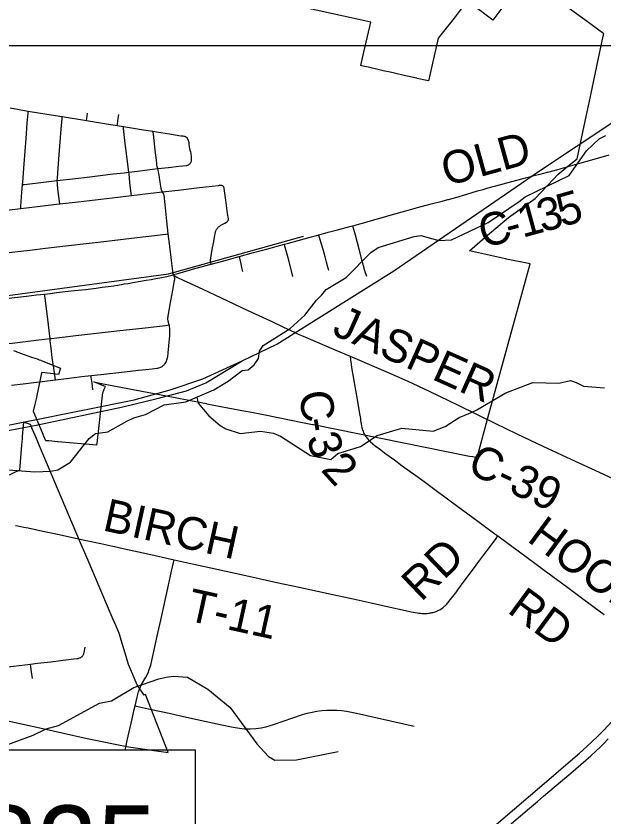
# Model space of a CAD drawing. Extents: x -1.4 to 35.4, y 0 to 22.
# Drawn here: x 13.819 to 14.841, y 18.515 to 19.907 of the extents above; entities that cross this region are included whole.
import ezdxf

# ---------------------------------------------------------------- set-up
doc = ezdxf.new("R2010")
doc.units = 0
for name, color, linetype in [('GM_X_City_Street', 7, 'Continuous'), ('GM_X_County_Road', 7, 'Continuous'), ('GM_X_County_Road_Text', 7, 'Continuous'), ('GM_X_County_Text', 7, 'Continuous'), ('GM_X_Minor_River', 7, 'Continuous'), ('GM_X_Rail_Line', 7, 'Continuous'), ('GM_X_Township_Road', 7, 'Continuous'), ('GM_X_Township_Road_Text', 7, 'Continuous'), ('GM_X_US_Route', 7, 'Continuous'), ('SC_Scratch1', 7, 'Continuous'), ('SH_Border', 7, 'Continuous'), ('SH_Data', 7, 'Continuous')]:
    doc.layers.add(name, color=color, linetype=linetype)

msp = doc.modelspace()

# ---------------------------------------------------------------- linework, layer by layer
at = {"layer": 'GM_X_City_Street'}
for points in [[(13.8092, 19.7469), (13.8406, 19.7416), (13.8729, 19.7363), (13.8997, 19.7321), (13.9417, 19.7253), (13.973, 19.7201), (13.9951, 19.7166), (14.006, 19.7149), (14.0407, 19.7092), (14.0574, 19.7064), (14.0634, 19.7055), (14.0863, 19.7018), (14.1059, 19.6987), (14.1095, 19.6983), (14.1108, 19.6981), (14.1116, 19.6979), (14.1122, 19.6977), (14.1132, 19.6974), (14.1138, 19.6971), (14.1146, 19.6966), (14.1153, 19.696), (14.116, 19.6955), (14.1165, 19.6949), (14.1169, 19.6943), (14.1175, 19.6935), (14.1178, 19.6927), (14.1182, 19.6919), (14.1185, 19.6912), (14.1187, 19.6905), (14.119, 19.6895), (14.1194, 19.6866), (14.1198, 19.6831), (14.1201, 19.6804), (14.1204, 19.6788), (14.121, 19.6764), (14.1216, 19.6737), (14.1223, 19.6708), (14.123, 19.6681), (14.1233, 19.6658), (14.1236, 19.6635), (14.1238, 19.6589), (14.1238, 19.6572), (14.1238, 19.6555), (14.1237, 19.6546), (14.1236, 19.6538), (14.1234, 19.6529)], [(13.8274, 19.5723), (13.8277, 19.5764), (13.8296, 19.6008), (13.8306, 19.6137), (13.8309, 19.6178), (13.8334, 19.6497), (13.8352, 19.6721), (13.837, 19.6939), (13.8389, 19.7203), (13.8403, 19.7378), (13.8406, 19.7416)], [(13.8955, 19.5802), (13.895, 19.5844), (13.8928, 19.6018), (13.8916, 19.6127), (13.8913, 19.6168), (13.8911, 19.6201), (13.8911, 19.6208), (13.8913, 19.6247), (13.8927, 19.6422), (13.8943, 19.6653), (13.8962, 19.6879), (13.8979, 19.71), (13.8994, 19.7286), (13.8997, 19.7321)], [(13.9417, 19.7253), (13.9422, 19.7284), (13.943, 19.7331), (13.9438, 19.7376)], [(13.9951, 19.7166), (13.9956, 19.7196), (13.997, 19.7285), (13.998, 19.7353)], [(14.0201, 19.5946), (14.0196, 19.5985), (14.0174, 19.6175), (14.0157, 19.6323), (14.0153, 19.6354), (14.0137, 19.6484), (14.0113, 19.6679), (14.0093, 19.6854), (14.0064, 19.7114), (14.006, 19.7149)], [(14.093, 19.4573), (14.0925, 19.4596), (14.0921, 19.4613), (14.0918, 19.4633), (14.0896, 19.4818), (14.0871, 19.5019), (14.084, 19.5282), (14.0815, 19.5504), (14.0783, 19.5792), (14.0766, 19.5955), (14.0763, 19.5965), (14.076, 19.5974), (14.0755, 19.5985), (14.0741, 19.601), (14.0729, 19.6031), (14.0722, 19.6046), (14.0717, 19.6057), (14.0715, 19.607), (14.0709, 19.6112), (14.0695, 19.6214), (14.0681, 19.631), (14.0672, 19.6352), (14.0663, 19.639), (14.0657, 19.6417), (14.0648, 19.6453), (14.0643, 19.6476), (14.0639, 19.6503), (14.0632, 19.6564), (14.0612, 19.6733), (14.0593, 19.6903), (14.058, 19.7016), (14.0574, 19.7064)], [(13.8306, 19.6137), (13.8342, 19.6141), (13.867, 19.618), (13.8911, 19.6208), (13.9226, 19.6243), (13.943, 19.6267), (13.9657, 19.6297), (13.9879, 19.6323), (14.0072, 19.6344), (14.0153, 19.6354), (14.0302, 19.6373), (14.0433, 19.639), (14.0657, 19.6417), (14.0842, 19.6437), (14.1023, 19.6455), (14.1161, 19.6472), (14.117, 19.6474), (14.1179, 19.6476), (14.1189, 19.648), (14.1198, 19.6485), (14.1205, 19.649), (14.1213, 19.6497), (14.1219, 19.6504), (14.1225, 19.6513), (14.123, 19.652), (14.1234, 19.6529)], [(13.803, 19.5694), (13.8274, 19.5723), (13.8468, 19.5746), (13.8896, 19.5795), (13.8955, 19.5802), (13.9272, 19.5837), (13.9864, 19.5907), (14.0201, 19.5946), (14.0539, 19.5986), (14.0741, 19.601), (14.1066, 19.6047), (14.1331, 19.608), (14.1602, 19.6111), (14.1714, 19.6124), (14.1728, 19.6126), (14.174, 19.6126), (14.1752, 19.6126), (14.1764, 19.6125), (14.1773, 19.6123), (14.178, 19.612), (14.1787, 19.6115)], [(14.1583, 19.4756), (14.158, 19.4784), (14.1576, 19.4812), (14.1576, 19.4824), (14.1576, 19.4835), (14.1577, 19.4848), (14.1579, 19.4867), (14.1604, 19.5012), (14.163, 19.5151), (14.1648, 19.5261), (14.1653, 19.5283), (14.1657, 19.53), (14.166, 19.5313), (14.1663, 19.5321), (14.1668, 19.5333), (14.1672, 19.5344), (14.1679, 19.5356), (14.1684, 19.5365), (14.169, 19.5374), (14.1696, 19.5381), (14.1701, 19.5388), (14.1708, 19.5396), (14.1715, 19.5403), (14.1722, 19.5409), (14.1731, 19.5416), (14.1742, 19.5423), (14.1755, 19.5431), (14.1821, 19.5466), (14.1854, 19.5485), (14.1863, 19.5492), (14.187, 19.5499), (14.1876, 19.5506), (14.188, 19.5513), (14.1882, 19.552), (14.1884, 19.5527), (14.1884, 19.5538), (14.1884, 19.5545), (14.1871, 19.5638), (14.1839, 19.5867), (14.1817, 19.6031), (14.1811, 19.6073), (14.1809, 19.6082), (14.1803, 19.6095), (14.1798, 19.6103), (14.1793, 19.611), (14.1787, 19.6115)], [(13.4715, 19.456), (13.5022, 19.4595), (13.5401, 19.464), (13.5501, 19.4652), (13.5742, 19.4681), (13.6299, 19.4747), (13.6313, 19.4748), (13.6751, 19.4799), (13.7072, 19.4839), (13.7298, 19.4866), (13.7815, 19.4927), (13.7872, 19.4933), (13.812, 19.4963), (13.8432, 19.4999), (13.8703, 19.5031), (13.9053, 19.5071), (13.9463, 19.5119), (13.9773, 19.5156), (14.0103, 19.5195), (14.0798, 19.5277), (14.084, 19.5282)], [(14.3007, 19.4543), (14.297, 19.4686), (14.2924, 19.4864), (14.2867, 19.507), (14.2859, 19.5101)], [(14.2135, 19.4625), (14.212, 19.4699), (14.2106, 19.4759), (14.2081, 19.486), (14.2073, 19.489)], [(14.0796, 19.3046), (14.0804, 19.306), (14.081, 19.3074), (14.0815, 19.3088), (14.0819, 19.3102), (14.0823, 19.3115), (14.0827, 19.3133), (14.083, 19.3148), (14.0834, 19.3168), (14.0837, 19.3191), (14.084, 19.3217), (14.0851, 19.3334), (14.0865, 19.3514), (14.0866, 19.3563), (14.0867, 19.361), (14.0867, 19.363), (14.0866, 19.3646), (14.0863, 19.3666), (14.086, 19.3685), (14.0856, 19.37), (14.0839, 19.3766), (14.0835, 19.3779), (14.0833, 19.379), (14.0832, 19.3801), (14.0832, 19.3809), (14.0833, 19.3824), (14.0835, 19.3839), (14.0837, 19.3856), (14.0849, 19.3918), (14.0869, 19.4026), (14.0921, 19.4301), (14.0949, 19.4473), (14.0951, 19.449), (14.0951, 19.4508), (14.0947, 19.4527), (14.093, 19.4573)], [(13.8879, 19.2745), (13.8873, 19.2784), (13.8849, 19.2949), (13.8824, 19.3132), (13.8802, 19.3297), (13.8787, 19.3421), (13.8785, 19.3451), (13.8784, 19.3462), (13.8782, 19.3505), (13.8777, 19.3553), (13.8749, 19.3752), (13.872, 19.398), (13.8697, 19.4169), (13.8689, 19.4236)], [(13.4909, 19.3009), (13.4974, 19.3017), (13.5363, 19.3064), (13.5687, 19.3102), (13.5822, 19.3117), (13.6305, 19.3175), (13.647, 19.3194), (13.702, 19.3258), (13.7553, 19.332), (13.8033, 19.3375), (13.8126, 19.3385), (13.8588, 19.3439), (13.8784, 19.3462), (13.8809, 19.3465), (13.9233, 19.3514), (13.9592, 19.3555), (13.9947, 19.3595), (14.0438, 19.3651), (14.079, 19.3692), (14.0856, 19.37)], [(13.8112, 19.2654), (13.8316, 19.2678), (13.8879, 19.2745), (13.9068, 19.2767), (13.9338, 19.2801), (13.9497, 19.2819), (13.9669, 19.2838), (13.998, 19.2873), (14.0323, 19.2913), (14.0452, 19.2926), (14.056, 19.2937), (14.0639, 19.2946), (14.0659, 19.2949), (14.0677, 19.2954), (14.0694, 19.2959), (14.0711, 19.2966), (14.0724, 19.2972), (14.0735, 19.2979), (14.0746, 19.2988), (14.0758, 19.2998), (14.0767, 19.3007), (14.0776, 19.3018), (14.0785, 19.303), (14.0796, 19.3046)], [(13.9531, 19.2572), (13.9521, 19.264), (13.9508, 19.2724), (13.95, 19.279), (13.9497, 19.2819)], [(13.8186, 19.0217), (13.8225, 19.021), (13.8279, 19.0198), (13.8327, 19.0187), (13.8407, 19.0172)], [(14.0088, 18.6309), (14.0123, 18.6478), (14.0212, 18.6858), (14.0249, 18.7016), (14.0264, 18.7084), (14.0298, 18.7234), (14.0323, 18.7323), (14.0346, 18.7386), (14.0377, 18.7453), (14.0451, 18.7582), (14.0488, 18.7655), (14.051, 18.7713), (14.0534, 18.7791), (14.0607, 18.8106), (14.066, 18.8342), (14.0711, 18.8573), (14.0842, 18.918), (14.0897, 18.9424), (14.093, 18.9574), (14.094, 18.962)], [(14.0264, 18.7084), (14.029, 18.7079), (14.0548, 18.702), (14.0857, 18.6952), (14.1051, 18.6908), (14.1343, 18.6846), (14.1744, 18.6757), (14.1969, 18.671), (14.208, 18.6692), (14.2167, 18.6684), (14.226, 18.6683), (14.2359, 18.6689), (14.2452, 18.67), (14.2537, 18.6718), (14.2608, 18.6739), (14.2667, 18.6759), (14.3171, 18.6932), (14.3254, 18.6955), (14.3338, 18.6974), (14.3423, 18.6989), (14.3509, 18.7), (14.3595, 18.7006), (14.3681, 18.7008), (14.3768, 18.7006), (14.3854, 18.7), (14.394, 18.6989), (14.4025, 18.6974), (14.4109, 18.6955), (14.5114, 18.6731)]]:
    msp.add_lwpolyline(points, dxfattribs=at)
at = {"layer": 'GM_X_County_Road'}
for p, q in [((14.7346, 19.6333), (14.7432, 19.6354)), ((14.7153, 19.6284), (14.7346, 19.6333)), ((14.3032, 19.3571), (14.3097, 19.3542))]:
    msp.add_line(p, q, dxfattribs=at)
for points in [[(14.7596, 19.6396), (14.7671, 19.6416), (14.7833, 19.6462), (14.7994, 19.6508), (14.8162, 19.6555), (14.8501, 19.6654)], [(14.7432, 19.6354), (14.7461, 19.6361), (14.7587, 19.6394), (14.7596, 19.6396)], [(14.5711, 19.5881), (14.5838, 19.5916), (14.6028, 19.597), (14.6217, 19.6027), (14.6312, 19.6054), (14.6401, 19.608), (14.6617, 19.6137), (14.6725, 19.6167), (14.6922, 19.6222), (14.7047, 19.6255)], [(14.7047, 19.6255), (14.7143, 19.6281), (14.7153, 19.6284)], [(14.4047, 19.5424), (14.4193, 19.5463), (14.4336, 19.5504), (14.443, 19.5532), (14.4537, 19.5561), (14.464, 19.5591), (14.4739, 19.5619), (14.4967, 19.5683), (14.517, 19.5738), (14.5409, 19.5802), (14.5599, 19.5851), (14.5701, 19.5878), (14.5711, 19.5881)], [(14.3453, 19.5265), (14.3518, 19.5282), (14.3617, 19.531), (14.3781, 19.5354), (14.4019, 19.5417), (14.4047, 19.5424)], [(14.2859, 19.5101), (14.2927, 19.512), (14.3099, 19.5168), (14.32, 19.5196), (14.3307, 19.5224), (14.344, 19.5261), (14.3453, 19.5265)], [(14.2073, 19.489), (14.2323, 19.4957), (14.2523, 19.5012), (14.2612, 19.5035), (14.2731, 19.5067), (14.2859, 19.5101)], [(14.1583, 19.4756), (14.1803, 19.4816), (14.2009, 19.4873), (14.2073, 19.489)], [(14.093, 19.4573), (14.1006, 19.4594), (14.13, 19.4679), (14.1583, 19.4756)], [(14.0075, 19.4411), (14.0141, 19.4422), (14.0224, 19.4438), (14.0355, 19.4461), (14.0456, 19.4477), (14.054, 19.449), (14.0625, 19.4504), (14.0691, 19.4516), (14.0814, 19.4543), (14.0909, 19.4567), (14.093, 19.4573)], [(14.093, 19.4573), (14.096, 19.4549), (14.0991, 19.4529), (14.1021, 19.4514), (14.1438, 19.432), (14.1761, 19.417), (14.2212, 19.3957), (14.2615, 19.3768), (14.2842, 19.366), (14.3032, 19.3571)], [(13.8689, 19.4236), (13.8792, 19.4248), (13.8897, 19.4262), (13.905, 19.428), (13.9099, 19.4286), (13.9208, 19.4298), (13.9401, 19.4317), (13.9585, 19.4341), (13.9688, 19.4355), (13.9849, 19.4375), (13.9962, 19.4391), (14.0056, 19.4408), (14.0075, 19.4411)], [(13.7925, 19.4146), (13.7987, 19.4153), (13.8167, 19.4175), (13.8376, 19.42), (13.8549, 19.422), (13.8689, 19.4236)], [(14.3097, 19.3542), (14.3184, 19.3504), (14.3752, 19.326), (14.4001, 19.3155)], [(14.4001, 19.3155), (14.4009, 19.3091), (14.4018, 19.3019), (14.4026, 19.2958), (14.4053, 19.2795), (14.4094, 19.2568), (14.4128, 19.2372), (14.4164, 19.2155), (14.4173, 19.2104), (14.4178, 19.207), (14.4182, 19.2039), (14.4192, 19.1981), (14.4205, 19.1913), (14.421, 19.1894), (14.4217, 19.1873), (14.4225, 19.1853), (14.4232, 19.1833), (14.4241, 19.1813), (14.4251, 19.1795), (14.4264, 19.1773), (14.4278, 19.1753), (14.4294, 19.1732), (14.4312, 19.1712), (14.433, 19.1694), (14.435, 19.1675), (14.4393, 19.1636), (14.4435, 19.1602), (14.4509, 19.1546), (14.4622, 19.1462), (14.4769, 19.1353), (14.4907, 19.1251), (14.5141, 19.1084), (14.5288, 19.0977), (14.5518, 19.0807), (14.5693, 19.0679), (14.5871, 19.0544), (14.6218, 19.0289), (14.6311, 19.0221), (14.6516, 19.007), (14.6567, 19.0033)], [(14.4001, 19.3155), (14.4083, 19.312), (14.4419, 19.2977), (14.462, 19.289), (14.4808, 19.2808), (14.5005, 19.272), (14.5178, 19.2641), (14.5384, 19.2543), (14.5878, 19.2303), (14.6518, 19.1995), (14.6899, 19.181), (14.7351, 19.1593), (14.7837, 19.1366), (14.833, 19.114), (14.8752, 19.0947), (14.9188, 19.0751), (14.9279, 19.071)], [(14.6567, 19.0033), (14.6612, 19.0001), (14.6921, 18.9775)], [(14.6921, 18.9775), (14.7233, 18.9543), (14.7372, 18.9439), (14.7523, 18.933), (14.7763, 18.9153), (14.7992, 18.8983), (14.8217, 18.8816)], [(14.8217, 18.8816), (14.8241, 18.8798), (14.8417, 18.8668)]]:
    msp.add_lwpolyline(points, dxfattribs=at)
at = {"layer": 'GM_X_County_Text'}
for points in [[(14.6034, 19.9331), (14.5809, 19.9027), (14.5531, 19.8682), (14.5421, 19.8196), (14.5363, 19.7941), (14.5168, 19.7983), (14.5158, 19.7985), (14.4964, 19.8029), (14.477, 19.8073), (14.4694, 19.809), (14.4576, 19.8117), (14.4411, 19.8154), (14.4382, 19.8161), (14.4365, 19.8165), (14.4344, 19.817), (14.4228, 19.8196), (14.4188, 19.8205), (14.4224, 19.8365), (14.436, 19.8962), (14.1035, 19.9693)], [(13.8151, 19.3253), (13.8199, 19.3236), (13.8202, 19.3235), (13.8241, 19.3221), (13.8241, 19.3221), (13.8252, 19.3217), (13.848, 19.3136), (13.852, 19.3122), (13.8558, 19.3109), (13.8593, 19.3096), (13.8625, 19.3085), (13.8633, 19.3081), (13.8968, 19.2946), (13.8931, 19.2839), (13.8794, 19.2854), (13.864, 19.2871), (13.8633, 19.2837), (13.8541, 19.2416), (13.8526, 19.2347), (13.8519, 19.2314), (13.8516, 19.23), (13.8494, 19.2199), (13.8569, 19.2022), (13.862, 19.1901), (13.8702, 19.1706), (13.8706, 19.1696), (13.8708, 19.1693), (13.8737, 19.1691), (13.8771, 19.1689), (13.8913, 19.1677), (13.8917, 19.1676), (13.96, 19.1616), (13.9608, 19.1683), (13.9616, 19.1753), (13.9627, 19.1841), (13.9628, 19.1851), (13.9704, 19.2525), (13.9715, 19.2551), (13.9728, 19.2585), (13.9746, 19.2629), (13.9724, 19.2638), (13.9548, 19.271), (13.9678, 19.2684), (14.093, 19.2443), (14.1223, 19.2386), (14.1502, 19.2332), (14.151, 19.2331), (14.1877, 19.226), (14.2179, 19.2202), (14.2258, 19.2187), (14.2492, 19.2141), (14.32, 19.2), (14.3202, 19.1999), (14.3349, 19.197), (14.3363, 19.1967), (14.6075, 19.1422), (14.6128, 19.1414), (14.6131, 19.1413), (14.6206, 19.1399), (14.6412, 19.2148), (14.7131, 19.4762), (14.6719, 19.4844), (14.6699, 19.4848), (14.6073, 19.4988), (14.635, 19.5222), (14.6754, 19.5564), (14.7219, 19.5894), (14.7219, 19.5894), (14.7535, 19.6232), (14.761, 19.6312), (14.7783, 19.6457), (14.7949, 19.6583), (14.8105, 19.7323), (14.8155, 19.7559), (14.829, 19.8196), (14.84, 19.8719), (14.8408, 19.8759), (14.8078, 19.9001), (14.7606, 19.9347)], [(14.6654, 19.9226), (14.6481, 19.8993), (14.6173, 19.9226)], [(13.792, 18.6851), (13.8605, 18.6699), (13.9427, 18.6517), (14.015, 18.6371), (14.0838, 18.6271), (14.0445, 18.7278), (14.0418, 18.7268), (14.0299, 18.7445), (14.0147, 18.7799), (14.0118, 18.7897), (14.0088, 18.7998), (14.0021, 18.8221), (13.9989, 18.8327), (13.9902, 18.8533), (13.9893, 18.8553), (13.9462, 18.9569), (13.9315, 18.9916), (13.8595, 19.1613), (13.8547, 19.1725), (13.848, 19.1884), (13.8443, 19.1971), (13.8357, 19.1999), (13.8322, 19.201), (13.8301, 19.1761), (13.8298, 19.1725), (13.8288, 19.1613), (13.8251, 19.1176), (13.8251, 19.1176), (13.8011, 19.1063)]]:
    msp.add_lwpolyline(points, dxfattribs=at)
at = {"layer": 'GM_X_Minor_River'}
for points in [[(13.6747, 19.1281), (13.8518, 19.1148), (13.8796, 19.1158), (13.8917, 19.1183), (13.914, 19.1316), (13.9462, 19.1728), (13.9577, 19.1814), (13.9791, 19.184), (14.0117, 19.2028), (14.0243, 19.2083), (14.0445, 19.2141), (14.0767, 19.231), (14.1147, 19.2364), (14.1629, 19.2572), (14.1883, 19.272), (14.2125, 19.291), (14.2228, 19.2919), (14.2335, 19.3005), (14.2409, 19.3114), (14.2427, 19.3243), (14.2486, 19.3344), (14.2958, 19.364), (14.3212, 19.3872), (14.3414, 19.413), (14.3511, 19.422), (14.3581, 19.4318), (14.3933, 19.4521), (14.4359, 19.4958), (14.4489, 19.5047), (14.5115, 19.5234), (14.5229, 19.5255), (14.5543, 19.5166), (14.576, 19.5177), (14.6399, 19.5478), (14.6937, 19.5845), (14.7041, 19.5927), (14.781, 19.6294), (14.811, 19.6722), (14.833, 19.6935), (14.8445, 19.699)], [(14.1334, 19.2445), (14.136, 19.2341), (14.1546, 19.2118), (14.174, 19.1955), (14.1838, 19.1892), (14.2087, 19.1816), (14.2445, 19.1855), (14.2668, 19.1817), (14.2789, 19.1766), (14.3311, 19.143), (14.3667, 19.1363), (14.3786, 19.1467), (14.4179, 19.159), (14.4471, 19.1779), (14.4899, 19.1908), (14.5444, 19.1853), (14.5655, 19.1933), (14.5896, 19.2089), (14.6095, 19.2173), (14.6203, 19.2224), (14.6709, 19.2519), (14.7175, 19.2701), (14.7627, 19.269), (14.7829, 19.2732), (14.7927, 19.27), (14.8059, 19.2633), (14.8423, 19.2604)], [(13.778, 18.6309), (13.8493, 18.6573), (13.8719, 18.6683), (13.8929, 18.674), (13.9642, 18.7127), (13.9851, 18.7169), (14.0239, 18.7402), (14.0674, 18.7554), (14.0804, 18.7578), (14.0933, 18.7599), (14.1176, 18.7579), (14.1525, 18.7372), (14.1918, 18.7053), (14.2378, 18.6422), (14.258, 18.6199), (14.2693, 18.614), (14.3068, 18.6141), (14.3792, 18.6288)]]:
    msp.add_lwpolyline(points, dxfattribs=at)
at = {"layer": 'GM_X_Rail_Line'}
for points in [[(14.2124, 19.3076), (14.2729, 19.3366), (14.4758, 19.4642), (14.7276, 19.6363), (15.0563, 19.8546)], [(13.1542, 19.3456), (13.4791, 19.383), (13.7966, 19.4201), (14.0841, 19.4586), (14.3189, 19.524)], [(13.1505, 19.0246), (13.1619, 19.0275), (13.2466, 19.0625), (13.3221, 19.0902), (13.4888, 19.1237), (13.6621, 19.1594), (13.857, 19.1963), (14.0047, 19.2274), (14.0646, 19.242), (14.1159, 19.2555), (14.1491, 19.2691), (14.2124, 19.3076)], [(13.1522, 19.0307), (13.2718, 19.0791), (13.3206, 19.096), (13.6555, 19.1659), (14.0244, 19.2398), (14.0875, 19.2573), (14.1443, 19.2761), (14.2124, 19.3076)]]:
    msp.add_lwpolyline(points, dxfattribs=at)
at = {"layer": 'GM_X_Township_Road'}
for points in [[(14.4292, 19.4542), (14.4279, 19.4573), (14.4267, 19.4602), (14.4255, 19.464), (14.4232, 19.4725), (14.4209, 19.4813), (14.4157, 19.5015), (14.4092, 19.526), (14.4054, 19.5399), (14.4047, 19.5424)], [(14.363, 19.4643), (14.3613, 19.4706), (14.3591, 19.4789), (14.3565, 19.4885), (14.3535, 19.4992), (14.3502, 19.5104), (14.3461, 19.5238), (14.3453, 19.5265)], [(13.8407, 19.0172), (13.8659, 19.0118), (13.8835, 19.0081), (13.9045, 19.0034), (13.9384, 18.9962), (13.9667, 18.99), (13.9878, 18.9854)], [(14.6322, 18.9703), (14.642, 18.9833), (14.6537, 18.9992), (14.6567, 19.0033)], [(13.9878, 18.9854), (13.9904, 18.9848), (14.008, 18.9811)], [(14.008, 18.9811), (14.0482, 18.9722), (14.094, 18.962)], [(14.6191, 18.9526), (14.624, 18.9592), (14.6322, 18.9703)], [(14.094, 18.962), (14.1153, 18.9572), (14.1582, 18.9478), (14.2237, 18.9334), (14.2728, 18.9226), (14.3117, 18.9143), (14.3619, 18.9033), (14.4051, 18.894), (14.4368, 18.8871)], [(14.5983, 18.9246), (14.6076, 18.9371), (14.6191, 18.9526)], [(14.5505, 18.8726), (14.5512, 18.8729), (14.5527, 18.8737), (14.5542, 18.8744), (14.5557, 18.8752), (14.5581, 18.8767), (14.5599, 18.8779), (14.5616, 18.8791), (14.5631, 18.8802), (14.5649, 18.8817), (14.566, 18.8828), (14.5674, 18.884), (14.5683, 18.885), (14.5695, 18.8864), (14.5707, 18.8879), (14.5718, 18.8893), (14.574, 18.8921), (14.5807, 18.9009), (14.5835, 18.9046), (14.5871, 18.9095), (14.5983, 18.9246)], [(14.4368, 18.8871), (14.4642, 18.881), (14.4962, 18.8739), (14.5059, 18.8717), (14.5097, 18.8708), (14.5129, 18.8703), (14.5166, 18.8697), (14.5195, 18.8693), (14.5222, 18.869), (14.5245, 18.8689), (14.5266, 18.8688), (14.529, 18.8687), (14.5315, 18.8688), (14.5338, 18.8689), (14.5364, 18.8691), (14.5381, 18.8693), (14.5398, 18.8695), (14.5414, 18.8698), (14.5429, 18.8701), (14.5444, 18.8705), (14.546, 18.871), (14.5476, 18.8715), (14.5497, 18.8723), (14.5505, 18.8726)], [(13.8444, 18.7807), (13.8564, 18.7821), (13.8796, 18.7849), (13.8968, 18.7871), (13.9199, 18.7898), (13.9255, 18.7904), (13.9273, 18.7907), (13.9287, 18.791), (13.9301, 18.7914), (13.9309, 18.7917), (13.9319, 18.7921), (13.9328, 18.7926), (13.9334, 18.7931), (13.9341, 18.7937), (13.9348, 18.7945), (13.9355, 18.7956), (13.9361, 18.7965), (13.9366, 18.7975), (13.9369, 18.7985), (13.9373, 18.7997), (13.9375, 18.8008), (13.9393, 18.8103)], [(13.6845, 18.7623), (13.6855, 18.7624), (13.6885, 18.7628), (13.7043, 18.7641), (13.7272, 18.7665), (13.7443, 18.7687), (13.7719, 18.7721), (13.7884, 18.7741), (13.8148, 18.7773), (13.8444, 18.7807)], [(13.8478, 18.7555), (13.8462, 18.7674), (13.845, 18.7762), (13.8444, 18.7807)]]:
    msp.add_lwpolyline(points, dxfattribs=at)
at = {"layer": 'GM_X_US_Route'}
for points in [[(14.6295, 18.4813), (14.686, 18.5293), (14.7412, 18.5765), (14.7793, 18.6094), (14.7987, 18.6261), (14.8043, 18.6311), (14.8201, 18.6454), (14.8313, 18.6561), (14.8404, 18.6656), (14.8559, 18.6824)], [(14.6493, 18.477), (14.7117, 18.5302), (14.726, 18.5422), (14.7364, 18.5511), (14.7657, 18.576), (14.7836, 18.5914), (14.8096, 18.6137), (14.8184, 18.6214), (14.8351, 18.6372), (14.8409, 18.6428), (14.8488, 18.6507)]]:
    msp.add_lwpolyline(points, dxfattribs=at)
at = {"layer": 'SC_Scratch1'}
msp.add_lwpolyline([(16.3183, 16.5692), (16.0855, 16.9264), (16.2895, 17.0993), (16.1482, 17.2981), (16.4299, 17.5391), (16.4299, 19.8546), (10.6405, 19.8546)], dxfattribs=at)
at = {"layer": 'SH_Border'}
msp.add_lwpolyline([(9.6299, 19.8546), (9.6299, 13.0546), (16.4299, 13.0546), (16.4299, 19.8546)], close=True, dxfattribs=at)
at = {"layer": 'SH_Data'}
msp.add_lwpolyline([(14.1312, 18.6309), (12.8612, 18.6309), (12.8612, 18.5134), (12.2585, 18.0339), (12.8612, 18.3909), (12.8612, 18.3109), (14.1312, 18.3109)], close=True, dxfattribs=at)

# ---------------------------------------------------------------- texts
at = {"layer": 'GM_X_County_Road_Text'}
for s, height, rotation, p in [('OLD', 0.05682, 15.4872, (14.5679, 19.6107)), ('3', 0.0568, 15.2831, (14.7336, 19.5304)), ('5', 0.0568, 15.8144, (14.7679, 19.5398)), ('1', 0.0568, 15.1414, (14.6996, 19.5212)), ('C', 0.0568, 15.0908, (14.632, 19.503)), ('-', 0.0568, 15.105, (14.6771, 19.5151)), ('JASPER', 0.05682, 335.9366, (14.3666, 19.354)), ('C', 0.0568, 279.0138, (14.3106, 19.2521)), ('-', 0.0568, 279.5077, (14.318, 19.2054)), ('3', 0.0568, 287.3772, (14.3238, 19.1741)), ('C-39', 0.05682, 334.6489, (14.6009, 19.1149)), ('2', 0.0568, 312.4316, (14.3477, 19.1174)), ('HOOP', 0.05682, 323.6777, (14.7057, 18.9954)), ('RD', 0.05682, 323.7226, (14.6713, 18.8717))]:
    msp.add_text(s, height=height, rotation=rotation, dxfattribs=at).set_placement(p)
at = {"layer": 'GM_X_Township_Road_Text'}
for s, rotation, p in [('BIRCH', 347.5921, (13.968, 19.0134)), ('RD', 43.9196, (14.5234, 18.8877)), ('T-11', 347.588, (14.1139, 18.8571))]:
    msp.add_text(s, height=0.05682, rotation=rotation, dxfattribs=at).set_placement(p)
at = {"layer": 'SH_Data'}
msp.add_text('GRE-42-0825', height=0.14, dxfattribs=at).set_placement((12.9093, 18.3951))

doc.saveas('drawing.dxf')
